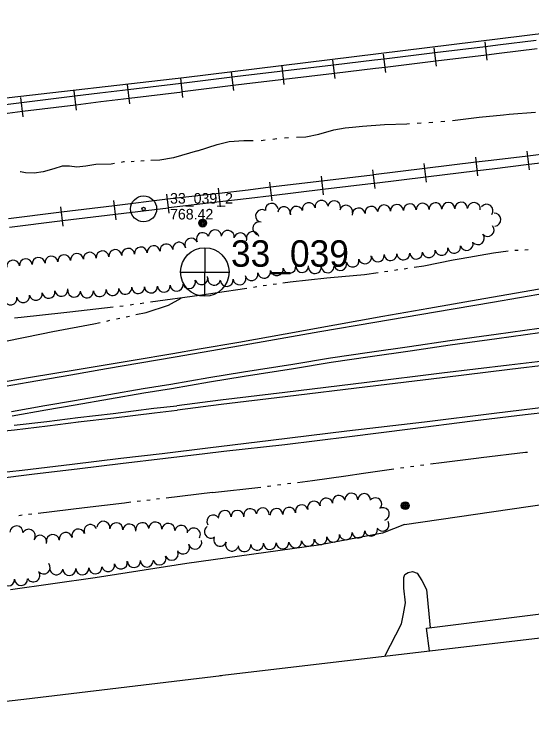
# Model space of a CAD drawing. Extents: x 589250 to 1188077, y 162953 to 363065.
# Drawn here: x 592191.9 to 592485.5, y 174439.4 to 174845.3 of the extents above; entities that cross this region are included whole.
import ezdxf

# ---------------------------------------------------------------- set-up
doc = ezdxf.new("R2010")
doc.units = 0
for name, color, linetype in [('E_BLD', 7, 'Continuous'), ('E_DWY', 7, 'Continuous'), ('E_LAND_TreeLine_P', 7, 'Continuous'), ('E_MAP_Limits', 7, 'Continuous'), ('E_MAP_PassPoints', 7, 'Continuous'), ('E_MAP_PhotoCenter', 7, 'Continuous'), ('E_MISCPROP', 7, 'Continuous'), ('E_RDWY', 7, 'Continuous'), ('E_RDWY_C_and_G', 7, 'Continuous'), ('E_RDWY_Gravel', 7, 'Continuous'), ('E_RR_P', 7, 'Continuous'), ('E_WTR_FlowLine', 7, 'Continuous')]:
    doc.layers.add(name, color=color, linetype=linetype)

msp = doc.modelspace()

# ---------------------------------------------------------------- linework, layer by layer
at = {"layer": 'E_BLD'}
for p, q in [((592425.87, 174496.97), (592598.48, 174518.53)), ((592427.48, 174484.08), (592425.87, 174496.97))]:
    msp.add_line(p, q, dxfattribs=at)
at = {"layer": 'E_DWY'}
for p, q in [((592413.4, 174555.89), (592493.83, 174567.61)), ((592413.4, 174555.89), (592400.85, 174550.88)), ((592400.85, 174550.88), (592364.49, 174544.07)), ((592364.49, 174544.07), (592289.81, 174533.68)), ((592289.81, 174533.68), (592237.76, 174525.48)), ((592415.37, 174528.59), (592417.89, 174529.07)), ((592417.89, 174529.07), (592420.43, 174528.17)), ((592237.76, 174525.48), (592189.7, 174518.71)), ((592412.86, 174525.81), (592413.54, 174527.43)), ((592412.91, 174519.6), (592412.86, 174525.81)), ((592413.54, 174527.43), (592415.37, 174528.59)), ((592420.43, 174528.17), (592423.22, 174524.06)), ((592423.22, 174524.06), (592425.79, 174519.02)), ((592413.9, 174511.34), (592412.91, 174519.6)), ((592425.79, 174519.02), (592427.94, 174497.23)), ((592412.81, 174505.12), (592413.9, 174511.34)), ((592411.71, 174499.36), (592412.81, 174505.12)), ((592402.25, 174481.1), (592411.71, 174499.36))]:
    msp.add_line(p, q, dxfattribs=at)
at = {"layer": 'E_LAND_TreeLine_P'}
for centre, radius, start, end in [((592337.97, 174734.39), 3.64, 7.7746, 187.7746), ((592344.94, 174732.45), 3.64, 350.7589, 170.7589), ((592352.04, 174732.67), 3.64, 17.0935, 197.0935), ((592359, 174734.8), 3.64, 10.4945, 190.4945), ((592366.17, 174736.13), 3.64, 10.4945, 190.4945), ((592373.4, 174735.83), 3.64, 354.3284, 174.3284), ((592380.22, 174733.35), 3.64, 347.094, 167.094), ((592394.54, 174732.71), 3.64, 7.6115, 187.6115), ((592401.78, 174733.48), 3.64, 2.4786, 182.4786), ((592409.06, 174733.8), 3.64, 2.4786, 182.4786), ((592416.34, 174734.11), 3.64, 2.4786, 182.4786), ((592423.62, 174734.41), 3.64, 2.1878, 182.1878), ((592430.9, 174734.68), 3.64, 2.1878, 182.1878), ((592438.18, 174734.94), 3.64, 1.2117, 181.2117), ((592445.46, 174735.09), 3.64, 1.2117, 181.2117), ((592452.72, 174734.87), 3.64, 352.3564, 172.3564), ((592459.94, 174733.89), 3.64, 323.2516, 143.2516), ((592332.43, 174730.89), 3.64, 59.5227, 239.5227), ((592387.32, 174731.75), 3.64, 7.6115, 187.6115), ((592464.38, 174728.77), 3.64, 274.0628, 94.0628), ((592330.88, 174723.87), 3.64, 70.9498, 250.9498), ((592460.54, 174722.92), 3.64, 219.7759, 39.7759), ((592298.85, 174717.74), 3.65, 25.9686, 205.9686), ((592305.77, 174719.37), 3.64, 0.4865, 180.4865), ((592313.02, 174719.08), 3.64, 349.9473, 169.9473), ((592320.16, 174717.65), 3.64, 344.5411, 164.5411), ((592327.21, 174718.39), 3.64, 14.1934, 194.1934), ((592454.97, 174718.22), 3.64, 220.292, 40.292), ((592285.45, 174712.31), 3.65, 7.7844, 187.7844), ((592292.29, 174714.55), 3.65, 25.9686, 205.9686), ((592448.61, 174714.99), 3.64, 196.4319, 16.4319), ((592249.23, 174708.13), 3.65, 5.8221, 185.8221), ((592256.48, 174708.87), 3.65, 5.8221, 185.8221), ((592263.74, 174709.61), 3.65, 5.8221, 185.8221), ((592270.99, 174710.35), 3.65, 5.8221, 185.8221), ((592278.22, 174711.32), 3.65, 7.7844, 187.7844), ((592434.34, 174712.14), 3.64, 190.4945, 10.4945), ((592441.52, 174713.38), 3.64, 189.7591, 9.7591), ((592212.95, 174704.4), 3.65, 5.9652, 185.9652), ((592220.2, 174705.16), 3.65, 5.9652, 185.9652), ((592227.46, 174705.91), 3.65, 5.8221, 185.8221), ((592234.71, 174706.65), 3.65, 5.8221, 185.8221), ((592241.97, 174707.39), 3.65, 5.8221, 185.8221), ((592390.96, 174707.34), 3.64, 194.5227, 14.5227), ((592398.14, 174708.44), 3.64, 186.1172, 6.1172), ((592405.39, 174709.21), 3.64, 182.9405, 2.9405), ((592412.66, 174709.59), 3.64, 182.9405, 2.9405), ((592419.93, 174710.06), 3.64, 185.0604, 5.0604), ((592427.17, 174710.82), 3.64, 190.4945, 10.4945), ((592191.19, 174702.12), 3.65, 5.9652, 185.9652), ((592198.44, 174702.88), 3.65, 5.9652, 185.9652), ((592205.7, 174703.64), 3.65, 5.9652, 185.9652), ((592376.87, 174703.65), 3.64, 198.9214, 18.9214), ((592383.9, 174705.52), 3.64, 193.2108, 13.2108), ((592333.68, 174699.22), 3.64, 191.0257, 11.0257), ((592340.83, 174700.61), 3.64, 190.978, 10.978), ((592347.99, 174702), 3.64, 190.978, 10.978), ((592355.25, 174702.39), 3.64, 181.7595, 1.7595), ((592362.48, 174701.87), 3.64, 183.129, 3.129), ((592369.75, 174702.27), 3.64, 183.129, 3.129), ((592298.03, 174695.55), 3.65, 196.7425, 16.7425), ((592305.25, 174695.23), 3.64, 171.1932, 351.1932), ((592319.69, 174695.4), 3.64, 187.1963, 7.1963), ((592326.52, 174697.86), 3.64, 190.662, 10.662), ((592276.76, 174691.24), 3.65, 184.4386, 4.4386), ((592284.03, 174691.81), 3.65, 184.4386, 4.4386), ((592291.1, 174693.27), 3.65, 200.1519, 20.1519), ((592312.46, 174694.49), 3.64, 187.1963, 7.1963), ((592211.36, 174687.79), 3.65, 188.78, 8.78), ((592218.57, 174688.9), 3.65, 188.78, 8.78), ((592225.85, 174688.5), 3.65, 176.2674, 356.2674), ((592233.12, 174688.07), 3.65, 185.3227, 5.3227), ((592240.38, 174688.75), 3.65, 185.3227, 5.3227), ((592247.65, 174689.43), 3.65, 185.3227, 5.3227), ((592254.91, 174690.1), 3.65, 185.3227, 5.3227), ((592262.19, 174690.48), 3.65, 182.6745, 2.6745), ((592269.48, 174690.82), 3.65, 182.6745, 2.6745), ((592189.81, 174684.04), 3.65, 190.7288, 10.7288), ((592196.99, 174685.34), 3.65, 190.2572, 10.2572), ((592204.16, 174686.64), 3.65, 190.2572, 10.2572), ((592368.97, 174567.16), 3.62, 12.3291, 192.3291), ((592376.05, 174568.7), 3.62, 12.3291, 192.3291), ((592383.16, 174569.96), 3.62, 357.8634, 177.8634), ((592390.4, 174569.69), 3.62, 357.8634, 177.8634), ((592396.75, 174567.29), 3.62, 316.626, 136.626), ((592354.98, 174563.39), 3.62, 16.4664, 196.4664), ((592361.93, 174565.44), 3.62, 16.4664, 196.4664), ((592311.31, 174560.14), 3.62, 0.353, 180.353), ((592318.56, 174560.18), 3.62, 0.353, 180.353), ((592325.73, 174561.15), 3.62, 10.0806, 190.0806), ((592332.91, 174561.64), 3.62, 355.7791, 175.7791), ((592340.68, 174561.27), 3.62, 2.5556, 182.5556), ((592347.89, 174561.95), 3.62, 7.9476, 187.9476), ((592401.12, 174561.77), 3.62, 285.4215, 105.4215), ((592242.48, 174553.94), 3.7, 353.6431, 173.6431), ((592304.78, 174557.56), 3.62, 30.9322, 210.9322), ((592400.86, 174555.66), 3.62, 210.9322, 30.9322), ((592193.13, 174551.27), 3.7, 356.6616, 176.6616), ((592235.15, 174552.09), 3.7, 23.104, 203.104), ((592249.83, 174553.07), 3.7, 354.8254, 174.8254), ((592257.2, 174552.4), 3.7, 354.8254, 174.8254), ((592264.56, 174553.17), 3.7, 6.0636, 186.0636), ((592271.92, 174553.53), 3.7, 354.0128, 174.0128), ((592279.27, 174552.76), 3.7, 354.0128, 174.0128), ((592286.59, 174551.66), 3.7, 350.4872, 170.4872), ((592293.77, 174550.11), 3.7, 328.7455, 148.7455), ((592303.41, 174551.66), 3.62, 126.1906, 306.1906), ((592200.02, 174549.37), 3.7, 326.1373, 146.1373), ((592206.52, 174546.01), 3.7, 343.9634, 163.9634), ((592213.78, 174546.42), 3.7, 9.2679, 189.2679), ((592221.08, 174547.61), 3.7, 9.2679, 189.2679), ((592228.23, 174549.53), 3.7, 15.0965, 195.0965), ((592372.85, 174549.42), 3.62, 190.5752, 10.5752), ((592379.98, 174550.72), 3.62, 188.2361, 8.2361), ((592387.16, 174551.75), 3.62, 188.2361, 8.2361), ((592394.33, 174552.79), 3.62, 188.2361, 8.2361), ((592294.53, 174545.55), 3.7, 198.0031, 18.0031), ((592308.71, 174547.1), 3.62, 157.6386, 337.6386), ((592315.41, 174544.34), 3.62, 157.6386, 337.6386), ((592336.9, 174545.25), 3.62, 182.8425, 2.8425), ((592344.14, 174545.61), 3.62, 182.8425, 2.8425), ((592351.36, 174546.17), 3.62, 186.8118, 6.8118), ((592358.56, 174547.03), 3.62, 186.8118, 6.8118), ((592365.73, 174548.09), 3.62, 190.5752, 10.5752), ((592287.69, 174542.83), 3.7, 209.7107, 29.7107), ((592322.46, 174544.05), 3.62, 186.5564, 6.5564), ((592329.66, 174544.88), 3.62, 186.5564, 6.5564), ((592274.32, 174536.58), 3.7, 200.909, 20.909), ((592281.23, 174539.22), 3.7, 200.909, 20.909), ((592208.54, 174531.43), 3.7, 218.4, 38.4), ((592245.13, 174532.79), 3.7, 191.4822, 11.4822), ((592252.38, 174534.26), 3.7, 191.4822, 11.4822), ((592259.73, 174535.04), 3.7, 184.0444, 4.0444), ((592267.12, 174535.38), 3.7, 181.9011, 1.9011), ((592215.73, 174530.99), 3.7, 172.5878, 352.5878), ((592223.09, 174530.58), 3.7, 183.447, 3.447), ((592230.47, 174531.02), 3.7, 183.447, 3.447), ((592237.86, 174531.47), 3.7, 183.447, 3.447), ((592202.67, 174526.93), 3.7, 208.2503, 28.2503), ((592188.37, 174524.64), 3.7, 181.7169, 1.7169), ((592195.77, 174524.86), 3.7, 181.7169, 1.7169)]:
    msp.add_arc(centre, radius, start, end, dxfattribs=at)
at = {"layer": 'E_MAP_Limits'}
for p, q in [((592580.53, 174845.29), (592288.04, 174809.26)), ((592288.04, 174809.26), (591902.43, 174765.07)), ((592308.44, 174470.04), (592601.48, 174504.59)), ((592197.3, 174456.7), (592309.53, 174470.17)), ((592046.73, 174439.38), (592197.3, 174456.7))]:
    msp.add_line(p, q, dxfattribs=at)
at = {"layer": 'E_MAP_PassPoints'}
for radius in [7.38, 7.38, 0.945, 0.945]:
    msp.add_circle((592265.27, 174734.9), radius, dxfattribs=at)
at = {"layer": 'E_MAP_PhotoCenter'}
for p, q in [((592299.95, 174712.88), (592299.88, 174685.47)), ((592299.95, 174712.88), (592299.88, 174685.47)), ((592286.26, 174699.07), (592313.72, 174699.06)), ((592286.26, 174699.07), (592313.72, 174699.06))]:
    msp.add_line(p, q, dxfattribs=at)
msp.add_circle((592300, 174699.08), 13.78, dxfattribs=at)
msp.add_circle((592300, 174699.08), 13.78, dxfattribs=at)
at = {"layer": 'E_MISCPROP'}
for centre, radius in [((592298.8, 174726.84), 2.23), ((592298.8, 174726.84), 1.67), ((592298.8, 174726.84), 1.12), ((592298.8, 174726.84), 0.558), ((592413.74, 174566.5), 2.23), ((592413.74, 174566.5), 1.67), ((592413.74, 174566.5), 1.12), ((592413.74, 174566.5), 0.558)]:
    msp.add_circle(centre, radius, dxfattribs=at)
at = {"layer": 'E_RDWY'}
for p, q in [((592493.89, 174686.99), (592463.33, 174681.69)), ((592463.33, 174681.69), (592431.01, 174676.26)), ((592431.01, 174676.26), (592396.47, 174670.45)), ((592396.47, 174670.45), (592365.2, 174665.14)), ((592365.2, 174665.14), (592336.4, 174660.09)), ((592336.4, 174660.09), (592308.42, 174655.16)), ((592308.42, 174655.16), (592283.24, 174650.84)), ((592283.24, 174650.84), (592263.06, 174647.28)), ((592263.06, 174647.28), (592244.18, 174644.05)), ((592244.18, 174644.05), (592224.06, 174640.58)), ((592224.06, 174640.58), (592199.66, 174636.31)), ((592199.66, 174636.31), (592179.15, 174632.85)), ((592503.59, 174623.48), (592464.2, 174618.82)), ((592464.2, 174618.82), (592424.68, 174613.89)), ((592424.68, 174613.89), (592380.56, 174608.78)), ((592424.68, 174613.89), (592424.68, 174613.89)), ((592380.56, 174608.78), (592337.41, 174603.4)), ((592337.41, 174603.4), (592301.64, 174599.19)), ((592301.64, 174599.19), (592275.84, 174595.97)), ((592275.84, 174595.97), (592252.37, 174593.18)), ((592252.37, 174593.18), (592224.7, 174589.89)), ((592196.41, 174586.52), (592169.13, 174583.43)), ((592224.7, 174589.89), (592196.41, 174586.52))]:
    msp.add_line(p, q, dxfattribs=at)
at = {"layer": 'E_RDWY_C_and_G'}
for p, q in [((592465.41, 174663.67), (592438.98, 174659.97)), ((592489.7, 174666.95), (592465.41, 174663.67)), ((592490.04, 174664.48), (592465.75, 174661.19)), ((592438.98, 174659.97), (592416.11, 174656.7)), ((592465.75, 174661.19), (592439.33, 174657.49)), ((592416.11, 174656.7), (592393.47, 174653.43)), ((592439.33, 174657.49), (592416.47, 174654.22)), ((592393.47, 174653.43), (592371.37, 174650.16)), ((592393.84, 174650.95), (592371.76, 174647.69)), ((592416.47, 174654.22), (592393.84, 174650.95)), ((592512.61, 174650.87), (592472.81, 174646.29)), ((592371.37, 174650.16), (592349.92, 174646.66)), ((592371.76, 174647.69), (592350.31, 174644.19)), ((592512.89, 174648.38), (592473.1, 174643.81)), ((592349.92, 174646.66), (592321.93, 174642.24)), ((592350.31, 174644.19), (592322.32, 174639.77)), ((592472.81, 174646.29), (592434.46, 174641.6)), ((592473.1, 174643.81), (592434.77, 174639.12)), ((592302.28, 174639.07), (592280.74, 174635.25)), ((592321.93, 174642.24), (592302.28, 174639.07)), ((592322.32, 174639.77), (592302.69, 174636.6)), ((592434.46, 174641.6), (592392.02, 174636.34)), ((592434.77, 174639.12), (592392.32, 174633.86)), ((592280.78, 174635.25), (592264.94, 174632.71)), ((592302.69, 174636.6), (592281.17, 174632.79)), ((592392.02, 174636.34), (592345.35, 174630.79)), ((592264.94, 174632.71), (592245.55, 174629.42)), ((592281.17, 174632.79), (592265.35, 174630.24)), ((592345.35, 174630.79), (592308.99, 174626.37)), ((592392.32, 174633.86), (592345.64, 174628.3)), ((592245.55, 174629.42), (592226.04, 174625.93)), ((592245.98, 174626.96), (592226.47, 174623.47)), ((592265.35, 174630.24), (592245.98, 174626.96)), ((592345.64, 174628.3), (592309.3, 174623.89)), ((592209.3, 174623.07), (592190.26, 174619.72)), ((592226.04, 174625.93), (592209.3, 174623.07)), ((592226.47, 174623.47), (592209.73, 174620.61)), ((592271.13, 174621.73), (592284.13, 174623.12)), ((592308.99, 174626.37), (592284.13, 174623.12)), ((592309.3, 174623.89), (592284.46, 174620.64)), ((592209.73, 174620.61), (592190.69, 174617.26)), ((592227.93, 174616.48), (592247.99, 174618.83)), ((592247.99, 174618.83), (592271.13, 174621.73)), ((592248.29, 174616.35), (592271.42, 174619.25)), ((592271.42, 174619.25), (592284.4, 174620.63)), ((592210.37, 174614.28), (592227.93, 174616.48)), ((592228.22, 174613.99), (592248.29, 174616.35)), ((592191.8, 174612.08), (592210.37, 174614.28)), ((592192.09, 174609.6), (592210.67, 174611.8)), ((592210.67, 174611.8), (592228.24, 174614)), ((592178.61, 174608.1), (592192.09, 174609.6))]:
    msp.add_line(p, q, dxfattribs=at)
at = {"layer": 'E_RDWY_Gravel'}
for p, q in [((592490.03, 174689.25), (592458.28, 174683.89)), ((592458.28, 174683.89), (592427.14, 174678.41)), ((592427.14, 174678.41), (592401.09, 174673.84)), ((592401.09, 174673.84), (592373.79, 174669)), ((592373.79, 174669), (592345.63, 174663.8)), ((592345.63, 174663.8), (592319.33, 174659.1)), ((592319.33, 174659.1), (592296.88, 174655.31)), ((592296.88, 174655.31), (592281.87, 174652.69)), ((592281.87, 174652.69), (592259.34, 174648.9)), ((592259.34, 174648.9), (592228.65, 174643.74)), ((592228.65, 174643.74), (592199.98, 174638.97)), ((592199.98, 174638.97), (592168.82, 174633.72)), ((592515.24, 174622.05), (592481.86, 174618.04)), ((592451.95, 174614.43), (592416.46, 174609.91)), ((592481.86, 174618.04), (592451.95, 174614.43)), ((592416.46, 174609.91), (592382.08, 174605.64)), ((592382.08, 174605.64), (592345.47, 174600.98)), ((592345.47, 174600.98), (592310.85, 174597.21)), ((592299.93, 174595.87), (592277.62, 174593.28)), ((592310.85, 174597.21), (592299.93, 174595.87)), ((592252.2, 174590.16), (592229.12, 174587.45)), ((592277.62, 174593.28), (592252.2, 174590.16)), ((592229.12, 174587.45), (592201.77, 174584.09)), ((592201.77, 174584.09), (592172, 174580.42))]:
    msp.add_line(p, q, dxfattribs=at)
at = {"layer": 'E_RR_P'}
for p, q in [((592460.27, 174819.29), (592459.01, 174829.73)), ((592488.13, 174830.37), (592466.38, 174827.74)), ((592431.49, 174815.79), (592430.23, 174826.24)), ((592459.35, 174826.89), (592430.58, 174823.4)), ((592466.38, 174827.74), (592459.35, 174826.89)), ((592488.7, 174825.61), (592466.96, 174822.99)), ((592402.72, 174812.3), (592401.45, 174822.75)), ((592430.57, 174823.4), (592401.8, 174819.9)), ((592459.93, 174822.13), (592431.15, 174818.64)), ((592466.96, 174822.99), (592459.93, 174822.13)), ((592373.91, 174808.88), (592372.68, 174819.33)), ((592396.38, 174819.25), (592373.01, 174816.49)), ((592401.8, 174819.9), (592396.38, 174819.25)), ((592431.15, 174818.64), (592402.38, 174815.15)), ((592345.12, 174805.48), (592343.89, 174815.94)), ((592373.01, 174816.49), (592344.23, 174813.09)), ((592396.95, 174814.49), (592373.58, 174811.73)), ((592402.37, 174815.15), (592396.95, 174814.49)), ((592315.44, 174809.64), (592286.68, 174806.07)), ((592316.38, 174802.04), (592315.09, 174812.49)), ((592323.36, 174810.62), (592315.44, 174809.64)), ((592344.22, 174813.09), (592323.36, 174810.62)), ((592373.57, 174811.73), (592344.79, 174808.33)), ((592257.37, 174794.48), (592256.07, 174805.46)), ((592286.67, 174806.07), (592256.43, 174802.47)), ((592287.62, 174798.08), (592286.32, 174809.06)), ((592323.93, 174805.87), (592316.03, 174804.89)), ((592344.78, 174808.33), (592323.93, 174805.87)), ((592227.17, 174790.83), (592225.82, 174801.8)), ((592256.43, 174802.47), (592240.38, 174800.56)), ((592287.27, 174801.07), (592257.03, 174797.47)), ((592316.03, 174804.89), (592287.27, 174801.32)), ((592196.94, 174787.1), (592195.59, 174798.08)), ((592226.19, 174798.81), (592195.96, 174795.09)), ((592240.38, 174800.56), (592226.19, 174798.81)), ((592257.02, 174797.47), (592240.98, 174795.57)), ((592195.89, 174795.08), (592165.73, 174791.35)), ((592195.95, 174795.09), (592195.89, 174795.08)), ((592226.8, 174793.82), (592196.57, 174790.09)), ((592240.98, 174795.57), (592226.81, 174793.82)), ((592196.51, 174790.08), (592166.35, 174786.35)), ((592196.57, 174790.09), (592196.51, 174790.08)), ((592483.27, 174764.83), (592462.56, 174762.35)), ((592484.19, 174757.11), (592482.93, 174767.72)), ((592512.48, 174768.32), (592483.27, 174764.83)), ((592425.81, 174750.03), (592424.52, 174760.63)), ((592454.07, 174761.31), (592424.88, 174757.74)), ((592455.01, 174753.6), (592453.72, 174764.2)), ((592462.56, 174762.35), (592454.07, 174761.31)), ((592513.05, 174763.5), (592483.85, 174760)), ((592396.62, 174746.46), (592395.33, 174757.06)), ((592424.87, 174757.74), (592395.68, 174754.17)), ((592454.66, 174756.49), (592425.47, 174752.92)), ((592463.14, 174757.52), (592454.66, 174756.49)), ((592483.85, 174760), (592463.14, 174757.52)), ((592367.4, 174742.94), (592366.13, 174753.54)), ((592395.2, 174754.11), (592366.48, 174750.65)), ((592395.68, 174754.17), (592395.2, 174754.11)), ((592425.46, 174752.92), (592396.27, 174749.35)), ((592338.2, 174739.42), (592336.93, 174750.02)), ((592366.47, 174750.65), (592337.28, 174747.13)), ((592395.78, 174749.29), (592367.06, 174745.83)), ((592396.27, 174749.35), (592395.78, 174749.29)), ((592308.94, 174735.99), (592307.73, 174746.6)), ((592324.52, 174745.6), (592308.06, 174743.71)), ((592337.27, 174747.13), (592324.52, 174745.6)), ((592367.06, 174745.83), (592337.86, 174742.31)), ((592278.84, 174740.35), (592248.75, 174736.68)), ((592279.8, 174732.41), (592278.48, 174743.33)), ((592308.06, 174743.71), (592278.84, 174740.35)), ((592325.08, 174740.77), (592308.62, 174738.88)), ((592337.85, 174742.31), (592325.08, 174740.77)), ((592248.74, 174736.68), (592218.65, 174733.01)), ((592249.71, 174728.73), (592248.38, 174739.66)), ((592308.61, 174738.88), (592279.4, 174735.53)), ((592217.1, 174732.82), (592188.56, 174729.29)), ((592218.65, 174733.01), (592217.1, 174732.82)), ((592219.62, 174725.06), (592218.29, 174735.98)), ((592279.44, 174735.38), (592249.35, 174731.71)), ((592219.26, 174728.03), (592217.72, 174727.84)), ((592249.35, 174731.71), (592219.26, 174728.03)), ((592217.72, 174727.84), (592189.18, 174724.32))]:
    msp.add_line(p, q, dxfattribs=at)
at = {"layer": 'E_WTR_FlowLine'}
for p, q in [((592472.78, 174788.55), (592487.69, 174789.8)), ((592440.58, 174785.12), (592455.79, 174786.92)), ((592455.79, 174786.92), (592469.44, 174788.28)), ((592469.44, 174788.28), (592472.78, 174788.55)), ((592373.21, 174779.76), (592379.66, 174780.8)), ((592379.66, 174780.8), (592383.76, 174781.2)), ((592383.76, 174781.2), (592389.47, 174781.76)), ((592389.47, 174781.76), (592401.88, 174782.73)), ((592401.88, 174782.73), (592414.67, 174783.21)), ((592414.67, 174783.21), (592416.07, 174783.3)), ((592420.53, 174783.56), (592422.76, 174783.69)), ((592427.22, 174783.96), (592429.45, 174784.14)), ((592433.9, 174784.51), (592436.13, 174784.69)), ((592357.34, 174775.77), (592364.66, 174777.2)), ((592364.66, 174777.2), (592373.21, 174779.76)), ((592307.06, 174771.49), (592313.88, 174773.04)), ((592313.88, 174773.04), (592322.07, 174773.73)), ((592322.07, 174773.73), (592327.5, 174773.7)), ((592331.97, 174773.77), (592334.19, 174774.02)), ((592338.63, 174774.5), (592340.85, 174774.75)), ((592345.3, 174775.15), (592347.53, 174775.3)), ((592351.99, 174775.55), (592357.34, 174775.77)), ((592295.91, 174767.79), (592307.06, 174771.49)), ((592295.91, 174767.79), (592282.18, 174763.87)), ((592248.82, 174760.6), (592246.87, 174760.26)), ((592253.85, 174761.5), (592252.51, 174761.26)), ((592254.37, 174761.52), (592253.85, 174761.5)), ((592259.99, 174761.73), (592258.12, 174761.66)), ((592265.61, 174762.07), (592263.74, 174761.96)), ((592274.41, 174762.62), (592269.36, 174762.31)), ((592282.18, 174763.87), (592274.41, 174762.62)), ((592214.35, 174757.66), (592208.18, 174755.83)), ((592219.14, 174759.09), (592214.35, 174757.66)), ((592221.78, 174759.1), (592219.14, 174759.09)), ((592223.13, 174759.11), (592221.78, 174759.1)), ((592227.33, 174758.54), (592223.13, 174759.11)), ((592232.5, 174759.17), (592227.33, 174758.54)), ((592238.08, 174760), (592232.5, 174759.17)), ((592246.87, 174760.26), (592238.08, 174760)), ((592195.4, 174755.95), (592195.15, 174755.95)), ((592198.2, 174755.36), (592195.4, 174755.95)), ((592203.19, 174755.2), (592198.2, 174755.36)), ((592208.18, 174755.83), (592203.19, 174755.2)), ((592463.86, 174709.73), (592445.42, 174706.57)), ((592472.24, 174710.87), (592463.86, 174709.73)), ((592477.84, 174711.28), (592475.97, 174711.23)), ((592483.45, 174711.64), (592481.58, 174711.46)), ((592440.91, 174705.8), (592424.3, 174702.38)), ((592445.42, 174706.57), (592440.91, 174705.8)), ((592409.45, 174700.24), (592407.6, 174699.97)), ((592415.01, 174701.05), (592413.16, 174700.78)), ((592424.3, 174702.38), (592418.72, 174701.58)), ((592369.2, 174695.58), (592348.35, 174693.29)), ((592371.32, 174695.77), (592369.2, 174695.58)), ((592390.67, 174697.5), (592371.32, 174695.77)), ((592398.33, 174698.62), (592390.67, 174697.5)), ((592403.89, 174699.43), (592402.04, 174699.16)), ((592340.62, 174692.2), (592338.76, 174691.93)), ((592348.35, 174693.29), (592344.33, 174692.72)), ((592323.93, 174689.81), (592305.87, 174687.09)), ((592329.49, 174690.62), (592327.63, 174690.36)), ((592335.05, 174691.41), (592333.2, 174691.15)), ((592297.06, 174685.78), (592269.16, 174681.91)), ((592279.35, 174680.17), (592286.49, 174684.31)), ((592305.87, 174687.09), (592297.06, 174685.78)), ((592253.76, 174679.77), (592251.84, 174679.5)), ((592259.54, 174680.57), (592257.61, 174680.31)), ((592265.31, 174681.37), (592263.39, 174681.11)), ((592266.65, 174676.14), (592279.35, 174680.17)), ((592219.99, 174675.9), (592195.75, 174673.3)), ((592223.31, 174676.25), (592219.99, 174675.9)), ((592247.98, 174679.05), (592223.31, 174676.25)), ((592260.94, 174674.9), (592266.65, 174676.14)), ((592195.75, 174673.3), (592191.97, 174672.95)), ((592244.32, 174671.27), (592246.16, 174671.67)), ((592249.86, 174672.48), (592251.7, 174672.88)), ((592255.4, 174673.69), (592257.25, 174674.09)), ((592213.7, 174665.28), (592237, 174669.67)), ((592237, 174669.67), (592240.62, 174670.46)), ((592186.82, 174659.86), (592207.34, 174664.08)), ((592207.34, 174664.08), (592213.7, 174665.28)), ((592456.87, 174593.82), (592481.98, 174596.77)), ((592481.98, 174596.77), (592483.05, 174596.93)), ((592428.15, 174590.22), (592434.28, 174591.02)), ((592434.28, 174591.02), (592455.59, 174593.66)), ((592455.59, 174593.66), (592456.87, 174593.82)), ((592390.11, 174584.93), (592407.35, 174587.43)), ((592411.13, 174587.98), (592413.02, 174588.22)), ((592416.8, 174588.72), (592418.69, 174588.97)), ((592422.48, 174589.47), (592424.37, 174589.72)), ((592361.2, 174580.84), (592379.98, 174583.5)), ((592379.98, 174583.5), (592390.11, 174584.93)), ((592341.23, 174578.24), (592343.12, 174578.48)), ((592346.91, 174578.98), (592348.8, 174579.22)), ((592352.58, 174579.71), (592361.2, 174580.84)), ((592304.28, 174573.94), (592277.99, 174570.79)), ((592304.29, 174573.94), (592331.77, 174577.07)), ((592335.56, 174577.51), (592336.06, 174577.56)), ((592336.06, 174577.56), (592337.45, 174577.75)), ((592268.92, 174569.7), (592267.1, 174569.49)), ((592274.36, 174570.35), (592272.54, 174570.14)), ((592254.35, 174567.96), (592231.74, 174565.25)), ((592258.03, 174568.4), (592254.35, 174567.96)), ((592263.48, 174569.05), (592261.66, 174568.83)), ((592201.81, 174561.68), (592199.99, 174561.46)), ((592231.73, 174565.25), (592205.43, 174562.11)), ((592196.37, 174561.03), (592194.55, 174560.81))]:
    msp.add_line(p, q, dxfattribs=at)

# ---------------------------------------------------------------- texts
at = {"layer": 'E_MAP_PassPoints'}
for s, p in [('33_039_2', (592280.27, 174737.88)), ('33_039_2', (592280.27, 174737.88)), ('768.42', (592280.27, 174728.88)), ('768.42', (592280.27, 174728.88))]:
    msp.add_text(s, height=6, dxfattribs=at).set_placement(p)
at = {"layer": 'E_MAP_PhotoCenter'}
msp.add_text('33_039', height=15, dxfattribs=at).set_placement((592314.85, 174702.06))
msp.add_text('33_039', height=15, dxfattribs=at).set_placement((592314.85, 174702.06))

doc.saveas('drawing.dxf')
